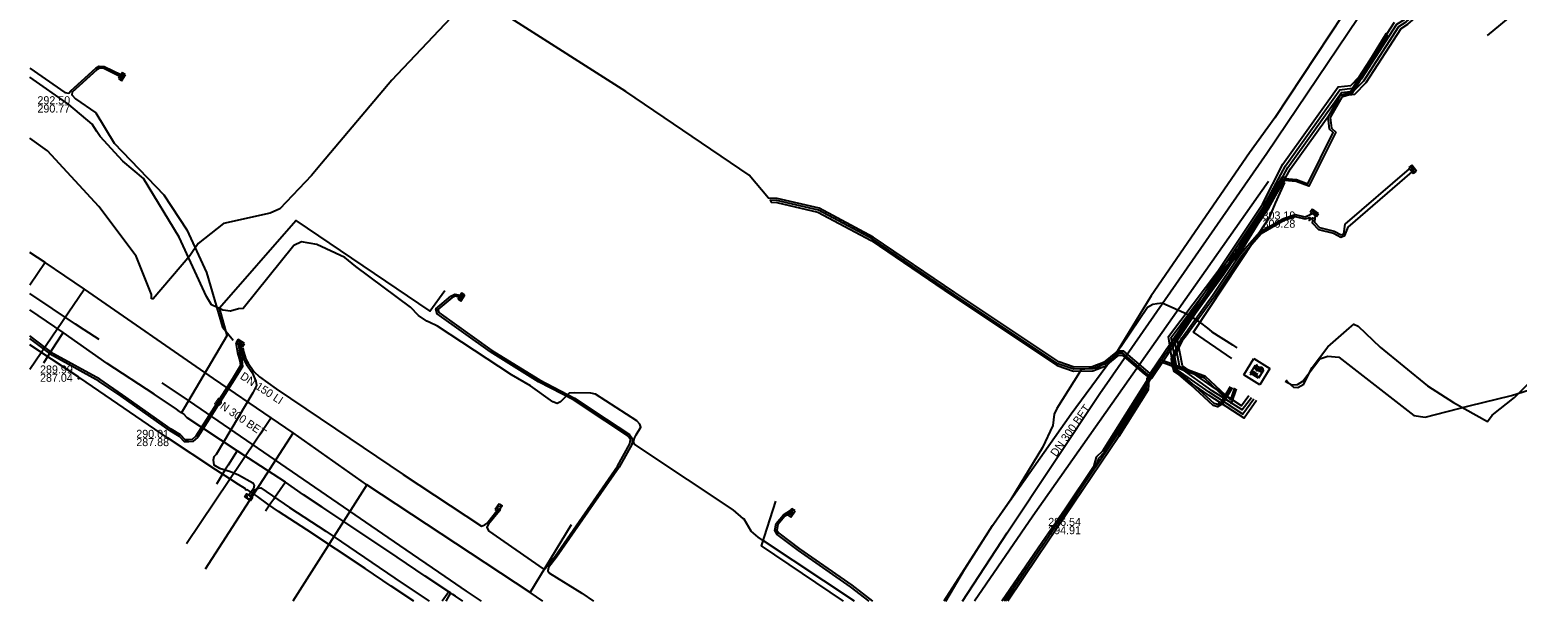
# Model space of a CAD drawing. Extents: x -600391 to -599491, y -1160176 to -1159402.
# Drawn here: x -600391 to -600242.3, y -1160176.1 to -1160119 of the extents above; entities that cross this region are included whole.
import ezdxf

# ---------------------------------------------------------------- set-up
doc = ezdxf.new("R2010")
doc.units = 0
for name, color, linetype in [('25', 7, 'Continuous'), ('28', 7, 'Continuous'), ('31', 7, 'Continuous'), ('CETIN_linie', 7, 'Continuous'), ('Vrstva 12', 7, 'Continuous'), ('Vrstva 13', 7, 'Continuous'), ('Vrstva 15', 7, 'Continuous'), ('Vrstva 19', 7, 'Continuous'), ('Vrstva 42', 7, 'Continuous'), ('Vrstva 43', 7, 'Continuous'), ('Vrstva 44', 7, 'Continuous'), ('Vrstva 45', 7, 'Continuous'), ('Vrstva 55', 7, 'Continuous'), ('Vrstva 9', 7, 'Continuous')]:
    doc.layers.add(name, color=color, linetype=linetype)

# ---------------------------------------------------------------- blocks, each defined once
blk = doc.blocks.new('NN640')
at = {"layer": '25'}
for points in [[(-1.89, 1.89), (1.89, 1.89)], [(-1.89, -1.89), (-1.89, 1.89)], [(-1.26, 0.79), (-0.22, 0.79)], [(-0.73, 0.79), (-0.73, -0.79)], [(1.2, 0.66), (0.94, 0.79), (0.66, 0.79), (0.41, 0.66), (0.28, 0.47), (0.28, 0.41), (0.41, 0.22), (1.13, -0.16), (1.26, -0.32), (1.26, -0.47), (1.13, -0.66), (0.91, -0.79), (0.63, -0.79), (0.5, -0.73), (0.28, -0.6)], [(1.89, 1.89), (1.89, -1.89)], [(1.89, -1.89), (-1.89, -1.89)]]:
    blk.add_lwpolyline(points, dxfattribs=at)
blk = doc.blocks.new('NN630')
at = {"layer": '31'}
for points in [[(0, -0.7), (-0.7, 0)], [(-0.7, -0.7), (-0.7, 0), (0.7, 0), (0.7, -0.7)], [(-0.7, -0.7), (0.7, -0.7)], [(0, -0.7), (0.7, 0)]]:
    blk.add_lwpolyline(points, dxfattribs=at)
blk = doc.blocks.new('NN620')
at = {"layer": '28'}
for points in [[(0.75, 0), (-0.75, 0)], [(-0.75, 0), (-0.75, -0.75)], [(0.75, -0.75), (0.75, 0)], [(-0.75, -0.75), (0.75, -0.75)], [(0.37, -0.18), (-0.38, -0.18)], [(-0.38, -0.18), (-0.38, -0.56)], [(-0.38, -0.56), (0.37, -0.56)], [(0.32, -0.23), (-0.33, -0.23)], [(-0.33, -0.23), (-0.33, -0.51)], [(-0.33, -0.51), (0.32, -0.51)], [(0.27, -0.27), (-0.28, -0.27)], [(-0.28, -0.27), (-0.28, -0.46)], [(-0.28, -0.46), (0.27, -0.46)], [(0.23, -0.32), (-0.23, -0.32)], [(-0.23, -0.32), (-0.23, -0.42)], [(-0.23, -0.42), (0.23, -0.42)], [(-0.19, -0.37), (0.19, -0.37)], [(0.23, -0.42), (0.23, -0.32)], [(0.27, -0.46), (0.27, -0.27)], [(0.32, -0.51), (0.32, -0.23)], [(0.37, -0.56), (0.37, -0.18)]]:
    blk.add_lwpolyline(points, dxfattribs=at)
blk = doc.blocks.new('VN640')
at = {"layer": '25'}
for points in [[(-1.89, 1.89), (1.89, 1.89)], [(-1.89, -1.89), (-1.89, 1.89)], [(-1.26, 0.79), (-0.22, 0.79)], [(-0.73, 0.79), (-0.73, -0.79)], [(1.2, 0.66), (0.94, 0.79), (0.66, 0.79), (0.41, 0.66), (0.28, 0.47), (0.28, 0.41), (0.41, 0.22), (1.13, -0.16), (1.26, -0.32), (1.26, -0.47), (1.13, -0.66), (0.91, -0.79), (0.63, -0.79), (0.5, -0.73), (0.28, -0.6)], [(1.89, 1.89), (1.89, -1.89)], [(1.89, -1.89), (-1.89, -1.89)]]:
    blk.add_lwpolyline(points, dxfattribs=at)

msp = doc.modelspace()

# ---------------------------------------------------------------- linework, layer by layer
at = {"layer": 'CETIN_linie'}
msp.add_line((-600308.58, -1160176.08), (-600317.77, -1160169.99), dxfattribs=at)
for points in [[(-600256.89, -1160110.66), (-600256.59, -1160111.91), (-600256.96, -1160113.06), (-600259.75, -1160117.44), (-600266.58, -1160127.77), (-600269.09, -1160131.27), (-600278.95, -1160145.57)], [(-600384.29, -1160129.15), (-600384.76, -1160128.4), (-600387.1, -1160126.43), (-600391.01, -1160123.7)], [(-600382.11, -1160131.66), (-600383.98, -1160129.64), (-600384.29, -1160129.15)], [(-600351.09, -1160148.21), (-600351.31, -1160148.11), (-600352.17, -1160147.54), (-600352.94, -1160146.69), (-600358.41, -1160142.64), (-600359.52, -1160141.73), (-600362.31, -1160140.43), (-600363.86, -1160140.18), (-600364.62, -1160140.55), (-600369.67, -1160146.84), (-600370.13, -1160146.87), (-600370.94, -1160147.11), (-600371.72, -1160147.01), (-600372.85, -1160146.46), (-600373.33, -1160145.64), (-600376.07, -1160139.69), (-600379.65, -1160133.84), (-600381.7, -1160132.1), (-600382.11, -1160131.66)], [(-600278.95, -1160145.57), (-600282.7, -1160151.74), (-600284.36, -1160152.79), (-600285.95, -1160152.94), (-600286.1, -1160153.21), (-600288.37, -1160156.81), (-600288.64, -1160157.39), (-600288.77, -1160158.52), (-600289.8, -1160160.73), (-600292.95, -1160165.92), (-600295.22, -1160169.18), (-600299.67, -1160176.08)], [(-600330.39, -1160159.44), (-600329.95, -1160158.7), (-600330.03, -1160158.39), (-600330.32, -1160158.05), (-600334.47, -1160155.4), (-600334.94, -1160155.28), (-600336.58, -1160155.25), (-600337.11, -1160155.29), (-600337.96, -1160156.15), (-600338.29, -1160156.31), (-600338.74, -1160156.14), (-600340.95, -1160154.55), (-600342.85, -1160153.45), (-600350.26, -1160148.61), (-600351.09, -1160148.21)], [(-600329.84, -1160160.87), (-600330.57, -1160160.39), (-600330.68, -1160160.14), (-600330.58, -1160159.77), (-600330.39, -1160159.44)], [(-600319.68, -1160167.83), (-600320.71, -1160166.95), (-600329.84, -1160160.87)], [(-600317.77, -1160169.99), (-600318.22, -1160169.69), (-600318.91, -1160169.09), (-600319.62, -1160167.87), (-600319.68, -1160167.83)]]:
    msp.add_lwpolyline(points, dxfattribs=at)
at = {"layer": 'Vrstva 13'}
for p, q in [((-600389.47, -1160142.24), (-600391.01, -1160144.49)), ((-600385.53, -1160144.89), (-600391.01, -1160152.92)), ((-600366.87, -1160157.75), (-600375.35, -1160170.35)), ((-600364.69, -1160159.25), (-600373.48, -1160172.88)), ((-600357.32, -1160164.45), (-600364.7, -1160176.08)), ((-600340.98, -1160175.21), (-600336.85, -1160168.42))]:
    msp.add_line(p, q, dxfattribs=at)
for points in [[(-600247.15, -1160101.04), (-600242.69, -1160117.34), (-600245.37, -1160119.54)], [(-600372.64, -1160153.82), (-600385.53, -1160144.89), (-600389.47, -1160142.24), (-600391.01, -1160141.24)], [(-600339.72, -1160176.08), (-600340.98, -1160175.21), (-600357.32, -1160164.45), (-600364.69, -1160159.25), (-600366.87, -1160157.75), (-600372.64, -1160153.82)]]:
    msp.add_lwpolyline(points, dxfattribs=at)
at = {"layer": 'Vrstva 19'}
for p, q in [((-600349.11, -1160175.13), (-600349.79, -1160176.08)), ((-600348.97, -1160175.23), (-600349.41, -1160176.08))]:
    msp.add_line(p, q, dxfattribs=at)
for points in [[(-600297.78, -1160176.08), (-600293.31, -1160169.25), (-600283.99, -1160155.21), (-600283.61, -1160154.66), (-600267.36, -1160131.31), (-600254.2, -1160111.77), (-600252.72, -1160109.58), (-600252.52, -1160109.29), (-600251.85, -1160108.43), (-600254.31, -1160106.81), (-600256.59, -1160105.32), (-600256.82, -1160105.17), (-600260.81, -1160102.41), (-600262.85, -1160101.12), (-600263.53, -1160100.69), (-600263.99, -1160100.4), (-600264.66, -1160099.92)], [(-600375.83, -1160157.25), (-600375.54, -1160156.76), (-600371.28, -1160149.52), (-600372.04, -1160146.77), (-600364.42, -1160138.03), (-600351.03, -1160147.11), (-600349.54, -1160145.03)], [(-600347.72, -1160176.08), (-600348.47, -1160175.56), (-600348.73, -1160175.39), (-600348.97, -1160175.23), (-600349.11, -1160175.13), (-600351.49, -1160173.56), (-600355.23, -1160171.03), (-600361.8, -1160166.69), (-600363.64, -1160165.43), (-600365.45, -1160164.18), (-600369.16, -1160161.77), (-600369.41, -1160161.6), (-600370.28, -1160161.04), (-600375.27, -1160157.75), (-600375.62, -1160157.39), (-600375.83, -1160157.25), (-600376.04, -1160157.11), (-600376.35, -1160156.9), (-600378.56, -1160155.4), (-600383.28, -1160152.33), (-600387.67, -1160149.23), (-600391.01, -1160146.97)], [(-600387.67, -1160149.23), (-600388.43, -1160150.4), (-600388.66, -1160150.76), (-600389.04, -1160151.34), (-600389.64, -1160152.28)], [(-600370.28, -1160161.04), (-600371.17, -1160162.47), (-600371.3, -1160162.67), (-600371.5, -1160162.99), (-600372.36, -1160164.38)], [(-600365.45, -1160164.18), (-600366.5, -1160165.7), (-600366.62, -1160165.87), (-600366.9, -1160166.27), (-600367.45, -1160167.07)], [(-600309.69, -1160176.08), (-600317.88, -1160170.53), (-600316.44, -1160166.07)]]:
    msp.add_lwpolyline(points, dxfattribs=at)
at = {"layer": 'Vrstva 42'}
for points in [[(-600268.66, -1160155.89), (-600269.76, -1160157.39), (-600273.14, -1160155.2), (-600276.32, -1160152.95), (-600276.94, -1160149.72), (-600272.11, -1160143.22), (-600267.63, -1160136.53), (-600265.52, -1160132.58), (-600260.07, -1160124.97), (-600258.85, -1160124.83), (-600257.92, -1160123.88), (-600254.39, -1160118.42), (-600253.63, -1160117.94), (-600251.81, -1160116.37), (-600252.01, -1160115.72), (-600256.9, -1160112.46), (-600258.22, -1160111.17), (-600263.84, -1160107.1), (-600265.84, -1160105.81), (-600260.22, -1160098.41), (-600279.87, -1160085.2), (-600280.43, -1160084.83), (-600281.87, -1160084.07)], [(-600268.92, -1160155.74), (-600269.84, -1160156.94), (-600272.85, -1160155.05), (-600276.07, -1160152.73), (-600276.63, -1160149.79), (-600271.88, -1160143.3), (-600267.39, -1160136.65), (-600265.27, -1160132.73), (-600259.9, -1160125.25), (-600258.71, -1160125.11), (-600257.68, -1160124.07), (-600254.17, -1160118.64), (-600253.45, -1160118.18), (-600251.47, -1160116.47), (-600251.76, -1160115.53), (-600256.71, -1160112.22), (-600258.03, -1160110.94), (-600263.67, -1160106.85), (-600265.41, -1160105.73), (-600259.79, -1160098.34), (-600279.54, -1160085.06), (-600279.45, -1160084.58)], [(-600269.17, -1160155.57), (-600269.89, -1160156.57), (-600272.51, -1160154.84), (-600275.81, -1160152.56), (-600276.35, -1160149.83), (-600271.69, -1160143.42), (-600267.17, -1160136.78), (-600265.01, -1160132.89), (-600259.73, -1160125.54), (-600258.57, -1160125.4), (-600257.45, -1160124.26), (-600253.95, -1160118.86), (-600253.27, -1160118.42), (-600251.12, -1160116.57), (-600251.5, -1160115.34), (-600256.52, -1160111.99), (-600257.83, -1160110.71), (-600263.51, -1160106.6), (-600264.98, -1160105.66), (-600259.36, -1160098.27), (-600256.67, -1160100.27), (-600255.12, -1160100.16), (-600242.4, -1160096.76), (-600240.94, -1160095.86)], [(-600268.39, -1160156.03), (-600269.65, -1160157.8), (-600273.15, -1160155.53), (-600276.68, -1160153.08), (-600277.2, -1160149.64), (-600272.28, -1160143.1), (-600267.82, -1160136.39), (-600265.78, -1160132.42), (-600260.23, -1160124.69), (-600258.99, -1160124.54), (-600258.15, -1160123.69), (-600254.6, -1160118.21)], [(-600391.01, -1160122.81), (-600387.5, -1160125.25), (-600387.11, -1160125.31), (-600386.91, -1160125.09), (-600384.42, -1160122.83), (-600384.06, -1160122.61), (-600383.56, -1160122.66), (-600381.91, -1160123.46)], [(-600381.99, -1160123.64), (-600383.62, -1160122.86), (-600384.02, -1160122.81), (-600384.3, -1160122.99), (-600386.77, -1160125.23), (-600386.8, -1160125.48), (-600386.45, -1160125.87), (-600384.42, -1160127.28), (-600382.58, -1160130.3), (-600377.62, -1160135.47), (-600375.32, -1160138.98), (-600373.34, -1160143.22), (-600371.76, -1160148.71), (-600371.24, -1160149.3), (-600370.68, -1160149.98)], [(-600262.55, -1160137.54), (-600262.57, -1160137.78), (-600262.62, -1160138.2), (-600262.11, -1160138.75), (-600260.64, -1160139.11), (-600259.95, -1160139.47), (-600259.67, -1160139.36), (-600259.54, -1160138.41), (-600253.1, -1160132.88)], [(-600271.03, -1160154.67), (-600271.95, -1160156.2), (-600272.31, -1160156.43), (-600272.63, -1160156.33), (-600274.83, -1160154.33), (-600276.47, -1160152.91), (-600276.63, -1160152.47), (-600276.7, -1160151.9), (-600275.72, -1160149.88), (-600275.54, -1160149.67), (-600272.64, -1160145.66), (-600269.87, -1160141.52), (-600267.94, -1160139.33), (-600265.64, -1160138.01), (-600264.54, -1160137.63), (-600263.58, -1160137.87), (-600263.08, -1160137.72), (-600263.14, -1160138.05), (-600262.77, -1160137.76), (-600262.84, -1160138.26), (-600262.21, -1160138.93), (-600260.72, -1160139.29), (-600259.97, -1160139.69), (-600259.59, -1160139.54), (-600259.25, -1160138.71), (-600252.85, -1160133.19)], [(-600270.85, -1160154.77), (-600271.81, -1160156.34), (-600272.29, -1160156.65), (-600272.73, -1160156.51), (-600274.97, -1160154.47), (-600276.65, -1160153.03), (-600276.83, -1160152.51), (-600276.9, -1160151.86), (-600275.88, -1160149.76), (-600275.7, -1160149.55), (-600272.8, -1160145.54), (-600270.03, -1160141.4), (-600268.06, -1160139.17), (-600265.72, -1160137.83), (-600264.54, -1160137.43), (-600263.58, -1160137.67), (-600263.14, -1160137.52), (-600262.81, -1160137.31)], [(-600369.71, -1160150.75), (-600369.66, -1160151.12), (-600369.42, -1160151.89), (-600369.18, -1160152.3), (-600368.62, -1160153.12), (-600368.06, -1160153.65), (-600366.37, -1160154.85), (-600359.02, -1160159.82), (-600353.68, -1160163.43), (-600345.86, -1160168.59), (-600345.53, -1160168.44), (-600345.31, -1160168.27), (-600344.22, -1160166.92), (-600344.01, -1160166.82), (-600344.07, -1160167.05), (-600345.15, -1160168.39), (-600345.32, -1160168.69), (-600345.15, -1160169.04), (-600339.71, -1160172.83), (-600339.45, -1160172.82), (-600339.32, -1160172.59), (-600338.51, -1160171.56), (-600332.26, -1160162.59), (-600331.02, -1160160.36), (-600330.97, -1160159.91), (-600331.22, -1160159.55), (-600333.5, -1160158.05), (-600336.67, -1160155.97), (-600340.18, -1160154.14), (-600344.95, -1160151.17), (-600350.29, -1160147.35), (-600350.43, -1160146.87), (-600348.94, -1160145.6), (-600348.52, -1160145.4), (-600348.01, -1160145.49)], [(-600348.05, -1160145.69), (-600348.5, -1160145.6), (-600348.82, -1160145.76), (-600350.21, -1160146.93), (-600350.11, -1160147.23), (-600344.83, -1160151.01), (-600340.08, -1160153.96), (-600336.57, -1160155.79), (-600333.4, -1160157.89), (-600331.08, -1160159.41), (-600330.77, -1160159.85), (-600330.82, -1160160.42), (-600332.1, -1160162.69), (-600338.35, -1160171.68), (-600339.16, -1160172.71), (-600339.23, -1160173.03), (-600339.06, -1160173.28), (-600335.84, -1160175.27), (-600334.66, -1160176.08)], [(-600370.4, -1160150.27), (-600370.24, -1160151.26), (-600370, -1160152.07), (-600369.93, -1160152.51), (-600370.74, -1160153.87), (-600374.41, -1160159.58), (-600374.78, -1160159.91), (-600375.14, -1160159.96), (-600375.47, -1160159.96), (-600375.93, -1160159.46), (-600376.88, -1160158.89), (-600381.75, -1160155.44), (-600383.99, -1160153.9), (-600388.62, -1160151.37), (-600391.01, -1160149.57)], [(-600370.16, -1160150.46), (-600370.05, -1160151.21), (-600369.81, -1160152.01), (-600369.75, -1160152.61), (-600370.58, -1160153.97), (-600374.25, -1160159.72), (-600374.7, -1160160.11), (-600375.12, -1160160.16), (-600375.55, -1160160.16), (-600376.05, -1160159.62), (-600376.98, -1160159.05), (-600381.87, -1160155.6), (-600384.09, -1160154.08), (-600388.72, -1160151.53), (-600391.01, -1160149.82)], [(-600369.94, -1160150.58), (-600369.85, -1160151.17), (-600369.61, -1160151.95), (-600369.34, -1160152.44), (-600368.78, -1160153.24), (-600368.41, -1160154.08), (-600368.36, -1160154.53), (-600368.72, -1160155.25), (-600372.39, -1160161.42), (-600372.62, -1160161.65), (-600372.68, -1160161.97), (-600372.62, -1160162.44), (-600372.05, -1160162.77), (-600370.94, -1160163.13), (-600370.15, -1160163.44), (-600368.71, -1160164.25), (-600368.58, -1160164.53), (-600368.66, -1160164.84), (-600369.07, -1160165.41), (-600369.05, -1160165.55), (-600368.91, -1160165.53), (-600368.5, -1160164.96), (-600368.27, -1160164.82), (-600367.93, -1160164.76), (-600365.05, -1160166.72), (-600361.43, -1160169.07), (-600354.53, -1160173.77), (-600351.08, -1160176.08)], [(-600270.61, -1160154.76), (-600271.01, -1160155.95), (-600273.51, -1160153.62), (-600277.9, -1160151.98), (-600279.36, -1160153.87), (-600279.43, -1160154.91), (-600282.32, -1160159.49), (-600290.41, -1160171.48), (-600293.49, -1160176.08)], [(-600270.44, -1160154.86), (-600270.93, -1160156.31), (-600273.61, -1160153.8), (-600277.84, -1160152.22), (-600279.16, -1160153.95), (-600279.23, -1160154.97), (-600282.16, -1160159.61), (-600290.25, -1160171.6), (-600293.25, -1160176.08)], [(-600307.12, -1160176.08), (-600308.98, -1160174.64), (-600314.19, -1160171.01), (-600316.31, -1160169.41), (-600316.53, -1160169.01), (-600316.42, -1160168.32), (-600315.69, -1160167.43), (-600314.94, -1160166.98)], [(-600315.21, -1160167.37), (-600315.55, -1160167.59), (-600316.24, -1160168.4), (-600316.33, -1160168.97), (-600316.15, -1160169.27), (-600314.07, -1160170.85), (-600308.86, -1160174.48), (-600306.8, -1160176.08)]]:
    msp.add_lwpolyline(points, dxfattribs=at)
at = {"layer": 'Vrstva 44'}
for points in [[(-600262.99, -1160152.95), (-600262.83, -1160152.73), (-600261.29, -1160150.67), (-600259.16, -1160148.79), (-600258.68, -1160148.38), (-600258.25, -1160148.58), (-600256.06, -1160150.68), (-600251.31, -1160154.57), (-600248.73, -1160156.21), (-600245.32, -1160158.13), (-600244.84, -1160157.47), (-600242.63, -1160155.71), (-600223.03, -1160136.01)], [(-600299.44, -1160176.08), (-600297.59, -1160172.91), (-600294.78, -1160168.5), (-600286.92, -1160157.35), (-600281.85, -1160150.5), (-600279.3, -1160146.71), (-600278.76, -1160146.4), (-600278.35, -1160146.33), (-600277.85, -1160146.27), (-600275.3, -1160147.39), (-600274.16, -1160148.14), (-600273.15, -1160148.93), (-600272.88, -1160149.17)], [(-600272.88, -1160149.17), (-600270.81, -1160150.46), (-600270.36, -1160150.76)], [(-600265.55, -1160154.09), (-600264.88, -1160154.44), (-600264.32, -1160154.41), (-600263.79, -1160154.08), (-600262.08, -1160151.85), (-600261.28, -1160151.58), (-600260.19, -1160151.7), (-600252.69, -1160157.53), (-600251.56, -1160157.7), (-600247.16, -1160156.55), (-600242.91, -1160155.53), (-600241.13, -1160154.97)], [(-600265.45, -1160153.96), (-600265.26, -1160154.18), (-600264.72, -1160154.69), (-600264.26, -1160154.73), (-600263.68, -1160154.38), (-600262.99, -1160152.95)]]:
    msp.add_lwpolyline(points, dxfattribs=at)
at = {"layer": 'Vrstva 55'}
for points in [[(-600347.14, -1160115.85), (-600354.3, -1160123.45), (-600354.83, -1160124.01), (-600361.85, -1160132.35), (-600362.84, -1160133.53), (-600366.03, -1160136.86), (-600366.97, -1160137.29), (-600371.66, -1160138.32), (-600374.19, -1160140.32), (-600375.01, -1160141.55), (-600378.68, -1160145.86), (-600378.84, -1160145.86)], [(-600265.59, -1160133.74), (-600265.89, -1160133.74), (-600270.38, -1160141.08), (-600272, -1160142.91), (-600277.01, -1160150.33), (-600279.03, -1160153.33), (-600281.68, -1160151.08), (-600282.31, -1160151.08), (-600283.69, -1160152.22), (-600284.84, -1160152.66), (-600286.62, -1160152.69), (-600288.16, -1160152.17), (-600295.95, -1160146.97), (-600298.57, -1160145.23), (-600306.71, -1160139.69), (-600312.11, -1160136.81), (-600316.3, -1160135.83), (-600317.17, -1160135.8), (-600319.1, -1160133.52), (-600331.42, -1160125.14), (-600342.91, -1160117.85)], [(-600265.58, -1160133.85), (-600264.41, -1160133.95), (-600263.27, -1160134.38), (-600260.73, -1160129.26), (-600261.1, -1160128.91), (-600261.26, -1160127.72), (-600260.02, -1160125.53), (-600259.04, -1160125.24), (-600255.52, -1160119.49), (-600255.44, -1160119.35), (-600255.36, -1160119.61), (-600258.91, -1160125.41), (-600259.89, -1160125.7), (-600261.05, -1160127.76), (-600260.91, -1160128.81), (-600260.48, -1160129.21), (-600263.17, -1160134.62), (-600264.45, -1160134.14), (-600265.6, -1160134.05), (-600265.78, -1160133.95), (-600266.8, -1160135.6), (-600270.16, -1160141.11), (-600270.39, -1160140.94), (-600270.54, -1160140.93), (-600270.52, -1160141.09), (-600270.28, -1160141.27), (-600271.84, -1160143.03), (-600273.45, -1160145.42), (-600278.99, -1160153.62), (-600279.49, -1160153.21), (-600281.75, -1160151.28), (-600282.24, -1160151.28), (-600283.59, -1160152.4), (-600284.8, -1160152.86), (-600286.65, -1160152.89), (-600288.25, -1160152.35), (-600298.68, -1160145.4), (-600306.82, -1160139.86), (-600312.18, -1160137), (-600316.33, -1160136.03), (-600317, -1160136.01), (-600316.9, -1160136.21), (-600316.36, -1160136.23), (-600312.25, -1160137.19), (-600306.92, -1160140.03), (-600298.79, -1160145.56), (-600288.34, -1160152.53), (-600286.68, -1160153.09), (-600284.76, -1160153.06), (-600283.48, -1160152.57), (-600282.17, -1160151.48), (-600281.83, -1160151.48), (-600279.62, -1160153.36), (-600279.17, -1160153.73), (-600279.83, -1160154.78), (-600283.79, -1160161.08), (-600284.42, -1160161.69), (-600284.71, -1160162.65), (-600287.53, -1160166.88), (-600289.85, -1160170.24), (-600293.86, -1160176.08)], [(-600378.84, -1160145.86), (-600378.85, -1160145.43), (-600380.38, -1160141.61), (-600384.09, -1160136.64), (-600389.25, -1160131.08), (-600391.01, -1160129.81)], [(-600265.59, -1160134.15), (-600265.67, -1160134.15), (-600270.06, -1160141.31), (-600271.68, -1160143.16), (-600273.19, -1160145.39), (-600278.82, -1160153.74), (-600279, -1160153.84), (-600283.64, -1160161.22), (-600284.21, -1160161.81), (-600284.53, -1160162.72), (-600287.37, -1160166.99), (-600293.61, -1160176.08)], [(-600270.86, -1160151.84), (-600274.7, -1160149.19), (-600267.09, -1160137.68), (-600266.52, -1160136.3), (-600265.56, -1160134.24)], [(-600352.61, -1160176.08), (-600354.89, -1160174.56), (-600357.5, -1160172.81), (-600363.31, -1160168.96), (-600366.16, -1160167.11), (-600367.22, -1160166.39), (-600368.26, -1160165.62), (-600369.26, -1160164.94), (-600369.4, -1160164.99), (-600369.44, -1160164.84), (-600370.15, -1160164.4), (-600371.02, -1160163.85), (-600372.4, -1160162.94), (-600377.23, -1160159.75), (-600386, -1160153.77), (-600386.12, -1160153.84), (-600386.11, -1160153.7), (-600388.85, -1160151.9), (-600391.01, -1160150.47)]]:
    msp.add_lwpolyline(points, dxfattribs=at)
at = {"layer": 'Vrstva 9'}
for p, q in [((-600267.22, -1160134.13), (-600290.77, -1160167.58)), ((-600290.77, -1160167.58), (-600296.6, -1160176.08)), ((-600347.4, -1160175.06), (-600345.88, -1160176.08))]:
    msp.add_line(p, q, dxfattribs=at)
for points in [[(-600384.06, -1160149.94), (-600385.56, -1160148.95), (-600386.42, -1160148.38), (-600391.01, -1160145.33)], [(-600377.82, -1160154.24), (-600375.09, -1160156.1), (-600361.4, -1160165.48), (-600354.07, -1160170.5), (-600349.53, -1160173.6), (-600347.4, -1160175.06)]]:
    msp.add_lwpolyline(points, dxfattribs=at)

# ---------------------------------------------------------------- block references
at = {"layer": 'Vrstva 43'}
for name, p, xscale, yscale, rotation in [('NN620', (-600381.95, -1160123.55), 0.5, 0.5000000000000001, 57), ('NN620', (-600252.94, -1160133.04), 0.5, 0.5, 129), ('NN620', (-600262.72, -1160137.42), 0.49999999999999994, 0.5000000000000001, 145), ('NN620', (-600348.03, -1160145.59), 0.5, 0.5000000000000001, 57), ('NN620', (-600370.06, -1160150.45), 0.5, 0.5, 147), ('NN640', (-600268.36, -1160153.14), 0.5, 0.5, 58.00000000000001), ('NN630', (-600369.05, -1160165.55), 0.5, 0.5, -32.999999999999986), ('NN630', (-600344.01, -1160166.82), 0.49999999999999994, 0.5000000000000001, -125.00000000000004), ('NN620', (-600315.04, -1160167.15), 0.5, 0.5000000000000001, 57)]:
    msp.add_blockref(name, p, dxfattribs=dict(at, xscale=xscale, yscale=yscale, rotation=rotation))
at = {"layer": 'Vrstva 45', "xscale": 0.25, "yscale": 0.25, "rotation": 58.00000000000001}
msp.add_blockref('VN640', (-600268.36, -1160153.14), dxfattribs=at)

# ---------------------------------------------------------------- texts
at = {"layer": 'Vrstva 12'}
for s, p in [('292.50', (-600390.24, -1160126.42)), ('290.77', (-600390.24, -1160127.25)), ('303.19', (-600267.8, -1160137.93)), ('300.28', (-600267.8, -1160138.76)), ('289.99', (-600389.98, -1160153.32)), ('287.04', (-600389.98, -1160154.15)), ('290.01', (-600380.36, -1160159.75)), ('287.88', (-600380.36, -1160160.58)), ('296.54', (-600289.22, -1160168.55)), ('294.91', (-600289.22, -1160169.38))]:
    msp.add_text(s, height=0.8, dxfattribs=at).set_placement(p)
for rotation, p in [(325.6119, (-600372.69, -1160156.32)), (54.8321, (-600288.42, -1160161.7))]:
    msp.add_text('DN 300 BET', height=0.8, rotation=rotation, dxfattribs=at).set_placement(p)
at = {"layer": 'Vrstva 15'}
msp.add_text('DN 150 LI', height=0.8, rotation=326.6432, dxfattribs=at).set_placement((-600370.05, -1160153.79))

doc.saveas('drawing.dxf')
